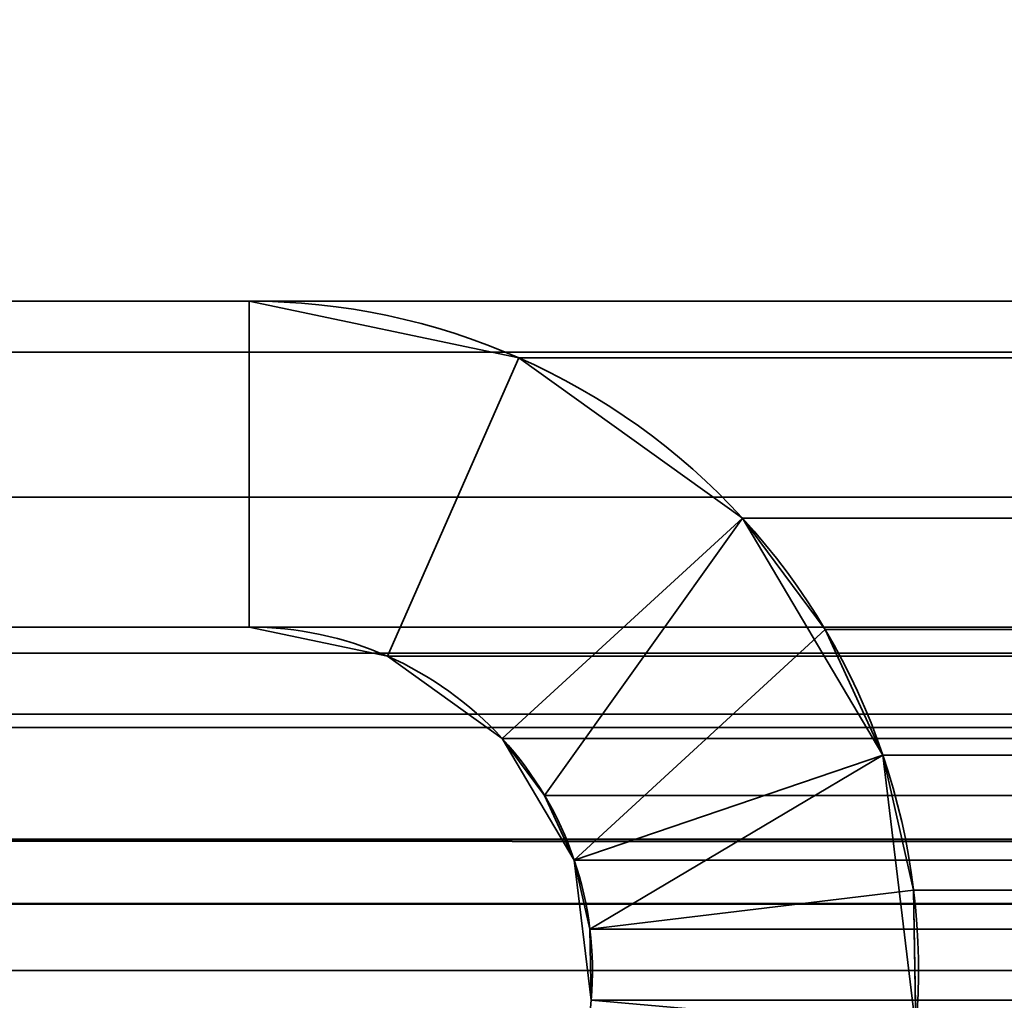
# Model space of a CAD drawing. Header units: millimetres. Extents: x -603 to 3703, y -115 to 193.
# Tile 271 of 656: x 1033.48 to 1038.01, y 14.28 to 18.8. Entities that reach past the tile are written whole.
import ezdxf

# ---------------------------------------------------------------- set-up
doc = ezdxf.new("R2010")
doc.units = ezdxf.units.MM
doc.layers.add('152', color=7, linetype='Continuous', true_color=0xffffff)

# ---------------------------------------------------------------- blocks, each defined once
blk = doc.blocks.new('UG_SURFACE_002')
at = {"layer": '152', "color": 252, "linetype": 'Continuous', "lineweight": 35}
for points in [[(2165, -18, 2212.25), (2165, 174.4, 2212.25), (835, 174.4, 2212.25), (835, -18, 2212.25)], [(985, -18, 2062.2499), (985, 174.4, 2062.2499), (2015.0001, 174.4, 2062.2499), (2015.0001, -18, 2062.2499)]]:
    blk.add_3dface(points, dxfattribs=at)
blk = doc.blocks.new('UG_SURFACE_099')
at = {"layer": '152', "color": 252, "linetype": 'Continuous', "lineweight": 35}
for points in [[(1026.58, 17.5, 2018.6701), (1034.5327, 17.5, 2010.7174), (1034.5327, 17.5, -7.75), (1026.58, 17.5, -7.75)], [(1026.58, 16, 2018.6701), (1034.5327, 16, 2010.7174), (1034.5327, 17.5, 2010.7174), (1026.58, 17.5, 2018.6701)], [(1026.58, 17.5, -7.75), (1034.5327, 17.5, -7.75), (1034.5327, 16, -7.75), (1026.58, 16, -7.75)], [(1035.7732, 17.2392, 2009.4769), (1035.7732, 17.2392, -7.75), (1034.5327, 17.5, -7.75), (1034.5327, 17.5, 2010.7174)], [(1034.5327, 16, 2010.7174), (1035.169, 15.8662, 2010.0811), (1035.7732, 17.2392, 2009.4769), (1034.5327, 17.5, 2010.7174)], [(1034.5327, 17.5, -7.75), (1035.7732, 17.2392, -7.75), (1035.169, 15.8662, -7.75), (1034.5327, 16, -7.75)], [(1036.8035, 16.5008, 2008.4465), (1035.7732, 17.2392, 2009.4769), (1035.169, 15.8662, 2010.0811), (1035.6976, 15.4874, 2009.5525)], [(1035.6976, 15.4874, -7.75), (1035.169, 15.8662, -7.75), (1035.7732, 17.2392, -7.75), (1036.8035, 16.5008, -7.75)], [(1036.8035, 16.5008, 2008.4465), (1036.8035, 16.5008, -7.75), (1035.7732, 17.2392, -7.75), (1035.7732, 17.2392, 2009.4769)], [(1036.8035, 16.5008, 2008.4465), (1035.6976, 15.4874, 2009.5525), (1035.8922, 15.2249, 2009.3577)], [(1036.0289, 14.9279, -7.75), (1035.6976, 15.4874, -7.75), (1036.8035, 16.5008, -7.75), (1037.4492, 15.41, -7.75)], [(1035.8922, 15.2249, 2009.3577), (1036.0289, 14.9279, 2009.2211), (1037.183, 15.989, 2008.0669), (1036.8035, 16.5008, 2008.4465)], [(1036.8035, 16.5008, -7.75), (1036.8035, 16.5008, 2008.4465), (1037.183, 15.989, 2008.0669)], [(1037.183, 15.989, 2008.0669), (1037.4492, 15.41, -7.75), (1036.8035, 16.5008, -7.75)], [(1026.58, 16, 2018.6701), (1026.58, 16, -7.75), (1034.5327, 16, -7.75), (1034.5327, 16, 2010.7174)], [(1034.5327, 16, 2010.7174), (1034.5327, 16, -7.75), (1035.169, 15.8662, -7.75), (1035.169, 15.8662, 2010.0811)], [(1037.4492, 15.41, 2007.8008), (1037.183, 15.989, 2008.0669), (1036.0289, 14.9279, 2009.2211), (1036.1013, 14.6091, 2009.1486)], [(1037.183, 15.989, 2008.0669), (1037.4492, 15.41, 2007.8008), (1037.4492, 15.41, -7.75)], [(1035.169, 15.8662, 2010.0811), (1035.169, 15.8662, -7.75), (1035.6976, 15.4874, -7.75), (1035.6976, 15.4874, 2009.5525)], [(1035.6976, 15.4874, -7.75), (1036.0289, 14.9279, -7.75), (1036.0289, 14.9279, 2009.2211)], [(1036.0289, 14.9279, 2009.2211), (1035.8922, 15.2249, 2009.3577), (1035.6976, 15.4874, -7.75)], [(1035.8922, 15.2249, 2009.3577), (1035.6976, 15.4874, 2009.5525), (1035.6976, 15.4874, -7.75)], [(1036.1067, 14.2823, -7.75), (1036.0289, 14.9279, -7.75), (1037.4492, 15.41, -7.75), (1037.601, 14.1516, -7.75)], [(1036.1013, 14.6091, 2009.1486), (1037.5905, 14.7887, 2007.6594), (1037.4492, 15.41, 2007.8008)], [(1037.4492, 15.41, -7.75), (1037.4492, 15.41, 2007.8008), (1037.5905, 14.7887, 2007.6594)], [(1037.5905, 14.7887, 2007.6594), (1037.601, 14.1516, -7.75), (1037.4492, 15.41, -7.75)], [(1036.0289, 14.9279, -7.75), (1036.1067, 14.2823, -7.75), (1036.1067, 14.2823, 2009.1434)], [(1036.1067, 14.2823, 2009.1434), (1036.1013, 14.6091, 2009.1486), (1036.0289, 14.9279, -7.75)], [(1036.1013, 14.6091, 2009.1486), (1036.0289, 14.9279, 2009.2211), (1036.0289, 14.9279, -7.75)], [(1037.601, 14.1516, 2007.6489), (1037.5905, 14.7887, 2007.6594), (1036.1013, 14.6091, 2009.1486), (1036.1067, 14.2823, 2009.1434)], [(1037.5905, 14.7887, 2007.6594), (1037.601, 14.1516, 2007.6489), (1037.601, 14.1516, -7.75)]]:
    blk.add_3dface(points, dxfattribs=at)
blk = doc.blocks.new('UG_SURFACE_100')
at = {"layer": '152', "color": 252, "linetype": 'Continuous', "lineweight": 35}
for points in [[(1026.58, 17.5, 2018.6701), (1034.5327, 17.5, 2010.7174), (1034.5327, 17.5, -7.75), (1026.58, 17.5, -7.75)], [(1026.58, 16, 2018.6701), (1034.5327, 16, 2010.7174), (1034.5327, 17.5, 2010.7174), (1026.58, 17.5, 2018.6701)], [(1026.58, 17.5, -7.75), (1034.5327, 17.5, -7.75), (1034.5327, 16, -7.75), (1026.58, 16, -7.75)], [(1035.7732, 17.2392, 2009.4769), (1035.7732, 17.2392, -7.75), (1034.5327, 17.5, -7.75), (1034.5327, 17.5, 2010.7174)], [(1034.5327, 16, 2010.7174), (1035.169, 15.8662, 2010.0811), (1035.7732, 17.2392, 2009.4769), (1034.5327, 17.5, 2010.7174)], [(1034.5327, 17.5, -7.75), (1035.7732, 17.2392, -7.75), (1035.169, 15.8662, -7.75), (1034.5327, 16, -7.75)], [(1036.8035, 16.5008, 2008.4465), (1035.7732, 17.2392, 2009.4769), (1035.169, 15.8662, 2010.0811), (1035.6976, 15.4874, 2009.5525)], [(1035.6976, 15.4874, -7.75), (1035.169, 15.8662, -7.75), (1035.7732, 17.2392, -7.75), (1036.8035, 16.5008, -7.75)], [(1036.8035, 16.5008, 2008.4465), (1036.8035, 16.5008, -7.75), (1035.7732, 17.2392, -7.75), (1035.7732, 17.2392, 2009.4769)], [(1036.8035, 16.5008, 2008.4465), (1035.6976, 15.4874, 2009.5525), (1035.8922, 15.2249, 2009.3577)], [(1036.0289, 14.9279, -7.75), (1035.6976, 15.4874, -7.75), (1036.8035, 16.5008, -7.75), (1037.4492, 15.41, -7.75)], [(1035.8922, 15.2249, 2009.3577), (1036.0289, 14.9279, 2009.2211), (1037.183, 15.989, 2008.0669), (1036.8035, 16.5008, 2008.4465)], [(1036.8035, 16.5008, -7.75), (1036.8035, 16.5008, 2008.4465), (1037.183, 15.989, 2008.0669)], [(1037.183, 15.989, 2008.0669), (1037.4492, 15.41, -7.75), (1036.8035, 16.5008, -7.75)], [(1026.58, 16, 2018.6701), (1026.58, 16, -7.75), (1034.5327, 16, -7.75), (1034.5327, 16, 2010.7174)], [(1034.5327, 16, 2010.7174), (1034.5327, 16, -7.75), (1035.169, 15.8662, -7.75), (1035.169, 15.8662, 2010.0811)], [(1037.4492, 15.41, 2007.8008), (1037.183, 15.989, 2008.0669), (1036.0289, 14.9279, 2009.2211), (1036.1013, 14.6091, 2009.1486)], [(1037.183, 15.989, 2008.0669), (1037.4492, 15.41, 2007.8008), (1037.4492, 15.41, -7.75)], [(1035.169, 15.8662, 2010.0811), (1035.169, 15.8662, -7.75), (1035.6976, 15.4874, -7.75), (1035.6976, 15.4874, 2009.5525)], [(1035.6976, 15.4874, -7.75), (1036.0289, 14.9279, -7.75), (1036.0289, 14.9279, 2009.2211)], [(1036.0289, 14.9279, 2009.2211), (1035.8922, 15.2249, 2009.3577), (1035.6976, 15.4874, -7.75)], [(1035.8922, 15.2249, 2009.3577), (1035.6976, 15.4874, 2009.5525), (1035.6976, 15.4874, -7.75)], [(1036.1067, 14.2823, -7.75), (1036.0289, 14.9279, -7.75), (1037.4492, 15.41, -7.75), (1037.601, 14.1516, -7.75)], [(1036.1013, 14.6091, 2009.1486), (1037.5905, 14.7887, 2007.6594), (1037.4492, 15.41, 2007.8008)], [(1037.4492, 15.41, -7.75), (1037.4492, 15.41, 2007.8008), (1037.5905, 14.7887, 2007.6594)], [(1037.5905, 14.7887, 2007.6594), (1037.601, 14.1516, -7.75), (1037.4492, 15.41, -7.75)], [(1036.0289, 14.9279, -7.75), (1036.1067, 14.2823, -7.75), (1036.1067, 14.2823, 2009.1434)], [(1036.1067, 14.2823, 2009.1434), (1036.1013, 14.6091, 2009.1486), (1036.0289, 14.9279, -7.75)], [(1036.1013, 14.6091, 2009.1486), (1036.0289, 14.9279, 2009.2211), (1036.0289, 14.9279, -7.75)], [(1037.601, 14.1516, 2007.6489), (1037.5905, 14.7887, 2007.6594), (1036.1013, 14.6091, 2009.1486), (1036.1067, 14.2823, 2009.1434)], [(1037.5905, 14.7887, 2007.6594), (1037.601, 14.1516, 2007.6489), (1037.601, 14.1516, -7.75)]]:
    blk.add_3dface(points, dxfattribs=at)
blk = doc.blocks.new('UG_SURFACE_101')
at = {"layer": '152', "color": 252, "linetype": 'Continuous', "lineweight": 35}
for points in [[(1973.42, 17.5, 2018.6701), (1026.58, 17.5, 2018.6701), (1025.4014, 17.2655, 2019.8486), (1974.5986, 17.2655, 2019.8486)], [(1026.58, 17.5, 2018.6701), (1973.42, 17.5, 2018.6701), (1965.4673, 17.5, 2010.7174), (1034.5327, 17.5, 2010.7174)], [(1026.58, 17.5, 2018.6701), (1034.5327, 17.5, 2010.7174), (1034.5327, 16, 2010.7174), (1026.58, 16, 2018.6701)], [(1964.2268, 17.2392, 2009.4769), (1035.7732, 17.2392, 2009.4769), (1034.5327, 17.5, 2010.7174), (1965.4673, 17.5, 2010.7174)], [(1034.5327, 17.5, 2010.7174), (1035.7732, 17.2392, 2009.4769), (1035.169, 15.8662, 2010.0811), (1034.5327, 16, 2010.7174)], [(1974.5986, 17.2655, 2019.8486), (1025.4014, 17.2655, 2019.8486), (1024.4021, 16.5979, 2020.8478), (1975.5979, 16.5979, 2020.8478)], [(1035.6976, 15.4874, 2009.5525), (1035.169, 15.8662, 2010.0811), (1035.7732, 17.2392, 2009.4769), (1036.8035, 16.5008, 2008.4465)], [(1963.1965, 16.5008, 2008.4465), (1036.8035, 16.5008, 2008.4465), (1035.7732, 17.2392, 2009.4769), (1964.2268, 17.2392, 2009.4769)], [(1975.5979, 16.5979, 2020.8478), (1024.4021, 16.5979, 2020.8478), (1023.7345, 15.5987, 2021.5156), (1976.2655, 15.5987, 2021.5156)], [(1035.8922, 15.2249, 2009.3577), (1035.6976, 15.4874, 2009.5525), (1036.8035, 16.5008, 2008.4465)], [(1036.8035, 16.5008, 2008.4465), (1037.183, 15.989, 2008.0669), (1036.0289, 14.9279, 2009.2211), (1035.8922, 15.2249, 2009.3577)], [(1037.183, 15.989, 2008.0669), (1036.8035, 16.5008, 2008.4465), (1963.1965, 16.5008, 2008.4465)], [(1037.183, 15.989, 2008.0669), (1963.1965, 16.5008, 2008.4465), (1962.817, 15.989, 2008.0669)], [(1974.0247, 15.8797, 2019.2747), (1025.9753, 15.8797, 2019.2747), (1026.58, 16, 2018.6701), (1973.42, 16, 2018.6701)], [(1026.58, 16, 2018.6701), (1034.5327, 16, 2010.7174), (1965.4673, 16, 2010.7174), (1973.42, 16, 2018.6701)], [(1965.4673, 16, 2010.7174), (1034.5327, 16, 2010.7174), (1035.169, 15.8662, 2010.0811), (1964.831, 15.8662, 2010.0811)], [(1036.1013, 14.6091, 2009.1486), (1036.0289, 14.9279, 2009.2211), (1037.183, 15.989, 2008.0669), (1037.4492, 15.41, 2007.8008)], [(1962.817, 15.989, 2008.0669), (1037.4492, 15.41, 2007.8008), (1037.183, 15.989, 2008.0669)], [(1962.817, 15.989, 2008.0669), (1962.5508, 15.41, 2007.8008), (1037.4492, 15.41, 2007.8008)], [(1974.5373, 15.5372, 2019.7873), (1025.4627, 15.5372, 2019.7873), (1025.9753, 15.8797, 2019.2747), (1974.0247, 15.8797, 2019.2747)], [(1964.831, 15.8662, 2010.0811), (1035.169, 15.8662, 2010.0811), (1035.6976, 15.4874, 2009.5525), (1964.3024, 15.4874, 2009.5525)], [(1976.4408, 15.0209, 2021.6908), (1976.2655, 15.5987, 2021.5156), (1023.7345, 15.5987, 2021.5156), (1023.5592, 15.0209, 2021.6908)], [(1974.8797, 15.0246, 2020.1297), (1025.1203, 15.0246, 2020.1297), (1025.4627, 15.5372, 2019.7873), (1974.5373, 15.5372, 2019.7873)], [(1964.1078, 15.2249, 2009.3577), (1035.6976, 15.4874, 2009.5525), (1035.8922, 15.2249, 2009.3577)], [(1964.1078, 15.2249, 2009.3577), (1964.3024, 15.4874, 2009.5525), (1035.6976, 15.4874, 2009.5525)], [(1037.4492, 15.41, 2007.8008), (1037.5905, 14.7887, 2007.6594), (1036.1013, 14.6091, 2009.1486)], [(1037.5905, 14.7887, 2007.6594), (1037.4492, 15.41, 2007.8008), (1962.5508, 15.41, 2007.8008)], [(1037.5905, 14.7887, 2007.6594), (1962.5508, 15.41, 2007.8008), (1962.4095, 14.7887, 2007.6594)], [(1035.8922, 15.2249, 2009.3577), (1963.9711, 14.9279, 2009.2211), (1964.1078, 15.2249, 2009.3577)], [(1035.8922, 15.2249, 2009.3577), (1036.0289, 14.9279, 2009.2211), (1963.9711, 14.9279, 2009.2211)], [(1023.5592, 15.0209, 2021.6908), (1023.5, 14.42, 2021.75), (1976.5, 14.42, 2021.75)], [(1023.5592, 15.0209, 2021.6908), (1976.5, 14.42, 2021.75), (1976.4408, 15.0209, 2021.6908)], [(1025.0304, 14.7282, 2020.2196), (1025.1203, 15.0246, 2020.1297), (1974.8797, 15.0246, 2020.1297), (1974.9696, 14.7282, 2020.2196)], [(1963.8987, 14.6091, 2009.1486), (1036.0289, 14.9279, 2009.2211), (1036.1013, 14.6091, 2009.1486)], [(1963.8987, 14.6091, 2009.1486), (1963.9711, 14.9279, 2009.2211), (1036.0289, 14.9279, 2009.2211)], [(1036.1067, 14.2823, 2009.1434), (1036.1013, 14.6091, 2009.1486), (1037.5905, 14.7887, 2007.6594), (1037.601, 14.1516, 2007.6489)], [(1962.4095, 14.7887, 2007.6594), (1037.601, 14.1516, 2007.6489), (1037.5905, 14.7887, 2007.6594)], [(1962.4095, 14.7887, 2007.6594), (1962.399, 14.1516, 2007.6489), (1037.601, 14.1516, 2007.6489)], [(1975, 14.42, 2020.2501), (1025, 14.42, 2020.2501), (1025.0304, 14.7282, 2020.2196)], [(1974.9696, 14.7282, 2020.2196), (1975, 14.42, 2020.2501), (1025.0304, 14.7282, 2020.2196)], [(1036.1013, 14.6091, 2009.1486), (1963.8933, 14.2823, 2009.1434), (1963.8987, 14.6091, 2009.1486)], [(1036.1013, 14.6091, 2009.1486), (1036.1067, 14.2823, 2009.1434), (1963.8933, 14.2823, 2009.1434)], [(1023.5, -29.92, 2021.75), (1976.5, -29.92, 2021.75), (1976.5, 14.42, 2021.75), (1023.5, 14.42, 2021.75)], [(1025, -29.92, 2020.2501), (1025, 14.42, 2020.2501), (1975, 14.42, 2020.2501), (1975, -29.92, 2020.2501)]]:
    blk.add_3dface(points, dxfattribs=at)

msp = doc.modelspace()

# ---------------------------------------------------------------- linework, layer by layer
at = {"layer": '152', "color": 252, "linetype": 'Continuous', "lineweight": 35, "true_color": 0x939598}
for p, q in [((1026.58, 17.5, 2018.67), (1034.5327, 17.5, 2010.7173)), ((1973.42, 17.5, 2018.67), (1026.58, 17.5, 2018.67)), ((1026.58, 17.5, 2018.67), (1034.5327, 17.5, 2010.7173)), ((1034.5327, 17.5, -7.75), (1026.58, 17.5, -7.75)), ((1034.5327, 17.5, -7.75), (1026.58, 17.5, -7.75)), ((1026.58, 17.5, 2018.67), (1034.5327, 17.5, 2010.7173)), ((1965.4673, 17.5, 2010.7173), (1034.5327, 17.5, 2010.7173)), ((1034.5327, 17.5, 2010.7173), (1034.5327, 17.5, -7.75)), ((1034.5327, 17.5, 2010.7173), (1034.5327, 17.5, -7.75)), ((1034.5327, 16, -7.75), (1026.58, 16, -7.75)), ((1034.5327, 16, -7.75), (1026.58, 16, -7.75)), ((1026.58, 16, 2018.67), (1034.5327, 16, 2010.7173)), ((1026.58, 16, 2018.67), (1034.5327, 16, 2010.7173)), ((1973.42, 16, 2018.67), (1026.58, 16, 2018.67)), ((1026.58, 16, 2018.67), (1034.5327, 16, 2010.7173)), ((1034.5327, 16, 2010.7173), (1034.5327, 16, -7.75)), ((1034.5327, 16, 2010.7173), (1034.5327, 16, -7.75)), ((1965.4673, 16, 2010.7173), (1034.5327, 16, 2010.7173)), ((1976.5, 14.42, 2021.75), (1023.5, 14.42, 2021.75)), ((1975, 14.42, 2020.25), (1025, 14.42, 2020.25)), ((1036.1067, 14.2823, 2009.1433), (1035.5086, 7.4461, 2009.7414)), ((1036.1067, 14.2823, 2009.1433), (1035.5086, 7.4461, 2009.7414))]:
    msp.add_line(p, q, dxfattribs=at)
for radius in [3.08, 3.08, 1.58, 1.58]:
    msp.add_arc((1034.5327, 14.42, -7.75), radius, 355, 90, dxfattribs=at)
at = {"layer": '152', "color": 252, "linetype": 'Continuous', "lineweight": 35, "true_color": 0x939598, "extrusion": (-0.707107, -6.12323e-17, -0.707107)}
for major_axis in [(-3.08, 0, 3.08), (-3.08, 0, 3.08), (-3.08, 0, 3.08), (-1.58, 0, 1.58), (-1.58, 0, 1.58), (-1.58, 0, 1.58)]:
    msp.add_ellipse((1034.5327, 14.42, 2010.7173), major_axis=major_axis, ratio=0.707107, start_param=1.570796, end_param=3.228859, dxfattribs=at)
at = {"layer": '152', "color": 252, "linetype": 'Continuous', "lineweight": 35, "true_color": 0x939598}
for points in [[(1034.337, 13.2666, 2010.913), (1031.8326, 14.6068, 2013.4174), (1028.8146, 14.5654, 2016.4354), (1026.348, 13.1555, 2018.902)], [(1034.337, 13.2666, -7.75), (1031.8326, 14.6068, -7.75), (1028.8146, 14.5654, -7.75), (1026.348, 13.1555, -7.75)]]:
    msp.add_open_spline(points, degree=3, dxfattribs=at)

# ---------------------------------------------------------------- block references
for name in ['UG_SURFACE_002', 'UG_SURFACE_099', 'UG_SURFACE_100', 'UG_SURFACE_101']:
    msp.add_blockref(name, (0, 0), dxfattribs=at)

doc.saveas('drawing.dxf')
